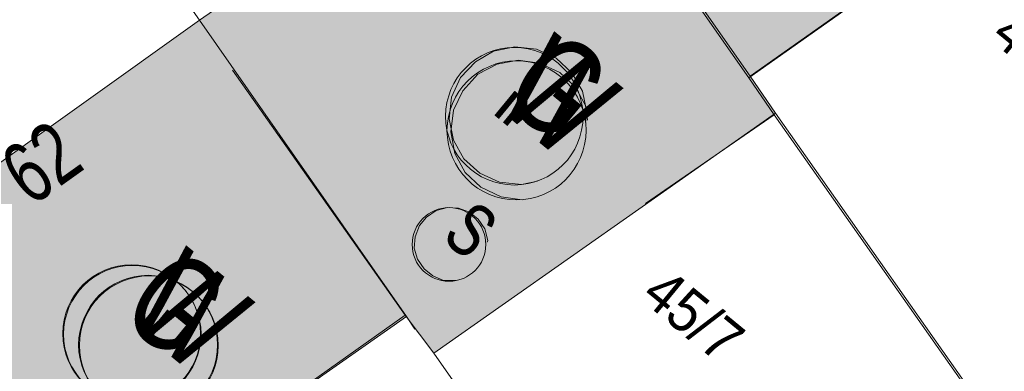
# Model space of a CAD drawing. Header units: metres. Extents: x -740 to 758, y -633 to 854.
# Tile 743 of 1056: x 361 to 387, y -88 to -78. Entities that reach past the tile are written whole.
import ezdxf

# ---------------------------------------------------------------- set-up
doc = ezdxf.new("R2010")
doc.units = ezdxf.units.M
doc.header["$MEASUREMENT"] = 0
for name, color, linetype in [('Gas.LOVION', 7, 'Continuous'), ('Grundkarte.LOVION', 7, 'Continuous'), ('Grundkarte_Text.LOVION', 7, 'Continuous'), ('Strom.LOVION', 7, 'Continuous'), ('Wasser.LOVION', 7, 'Continuous')]:
    doc.layers.add(name, color=color, linetype=linetype)
doc.styles.add('ERSTELLTER_STIL_1', font='arial.ttf')

msp = doc.modelspace()

# ---------------------------------------------------------------- hatches: boundary and pattern name
at = {"layer": 'Grundkarte.LOVION', "linetype": 'Continuous', "lineweight": 18}
for points in [[(374.822, -72.169), (380.249, -79.914), (385.641, -76.106), (386.539, -77.437), (390.043, -74.878), (383.866, -65.817)], [(374.857, -72.127), (380.284, -79.872), (383.38, -77.678), (375.795, -71.444)], [(371.329, -86.136), (371.539, -86.47), (378.75, -77.696), (374.867, -72.135), (372.184, -74.023), (368.564, -76.594), (365.934, -78.417)], [(371.287, -86.101), (372.035, -87.092), (380.94, -80.842), (380.284, -79.872), (374.857, -72.127), (372.175, -74.015), (370.489, -75.214), (366.791, -79.713)], [(369.049, -76.201), (375.573, -81.563), (378.716, -77.738), (374.832, -72.177), (372.15, -74.065)], [(369.424, -76.509), (377.555, -83.192), (380.906, -80.884), (380.249, -79.914), (374.822, -72.169), (372.14, -74.057), (370.481, -75.224)], [(356.817, -84.924), (359.604, -88.937), (360.319, -89.902), (361.255, -91.318), (363.041, -93.862), (366.608, -91.356), (365.742, -90.051), (371.329, -86.136), (365.934, -78.417)], [(366.791, -79.713), (359.395, -88.712), (359.562, -88.903), (360.277, -89.867), (361.245, -91.309), (362.999, -93.828), (366.566, -91.321), (365.732, -90.043), (371.287, -86.101)]]:
    msp.add_hatch(color=9, dxfattribs=at).paths.add_polyline_path(points)

# ---------------------------------------------------------------- linework, layer by layer
at = {"layer": 'Gas.LOVION', "color": 5, "linetype": 'Continuous', "lineweight": 18}
msp.add_lwpolyline([(374.738, -82.61), (374.318, -82.696), (373.75, -82.633), (373.24, -82.402), (372.82, -82.03), (372.55, -81.539), (372.437, -80.988), (372.5, -80.42), (372.731, -79.91), (373.119, -79.503), (373.594, -79.22), (374.145, -79.107), (374.712, -79.17), (375.223, -79.401), (375.63, -79.789), (375.913, -80.264), (376.026, -80.815), (375.993, -81.084)], dxfattribs=at)
for centre, radius in [((374.135, -80.919), 1.791), ((364.161, -86.583), 1.794), ((364.18, -86.598), 1.791)]:
    msp.add_circle(centre, radius, dxfattribs=at)
at = {"layer": 'Grundkarte.LOVION', "color": 8, "linetype": 'Continuous', "lineweight": 18}
for points in [[(374.822, -72.169), (383.866, -65.817), (390.043, -74.878), (386.539, -77.437), (385.641, -76.106), (380.249, -79.914)], [(356.817, -84.924), (365.934, -78.417), (371.329, -86.136), (365.742, -90.051), (366.608, -91.356), (363.041, -93.862), (361.255, -91.318), (360.319, -89.902), (359.604, -88.937)]]:
    msp.add_lwpolyline(points, close=True, dxfattribs=at)
for points in [[(371.539, -86.47), (371.329, -86.136), (365.934, -78.417), (363.084, -74.351), (371.82, -68.177), (363.084, -74.351), (340.13, -90.487), (331.171, -96.801), (319.747, -104.804), (307.942, -113.141), (295.468, -121.897), (283.414, -130.405), (271.301, -138.919), (262.729, -144.959), (254.099, -151.005), (251.473, -152.562), (241.203, -158.768), (218.395, -171.254), (204.114, -179.064), (190.895, -186.238), (189.096, -187.182)], [(395.849, -87.926), (389.212, -92.595), (380.94, -80.842), (380.284, -79.872), (374.857, -72.127), (374.002, -70.94), (374.857, -72.127), (380.284, -79.872), (380.94, -80.842), (389.212, -92.595), (380.28, -98.877), (372.035, -87.092), (371.287, -86.101), (366.791, -79.713)], [(389.178, -92.637), (380.906, -80.884), (380.249, -79.914), (374.822, -72.169), (373.967, -70.982), (374.822, -72.169), (380.249, -79.914), (380.906, -80.884), (389.178, -92.637)], [(383.38, -77.678), (380.284, -79.872), (374.857, -72.127), (375.795, -71.444)], [(371.539, -86.47), (371.329, -86.136), (365.934, -78.417), (368.564, -76.594), (372.184, -74.023), (374.867, -72.135), (378.75, -77.696)], [(370.489, -75.214), (372.175, -74.015), (374.857, -72.127), (380.284, -79.872), (380.94, -80.842), (372.035, -87.092), (371.287, -86.101), (366.791, -79.713)], [(370.481, -75.224), (372.14, -74.057), (374.822, -72.169), (380.249, -79.914), (380.906, -80.884), (377.555, -83.192)], [(353.076, -108.935), (349.091, -103.236), (348.408, -102.298), (342.986, -94.611), (340.13, -90.487), (351.607, -82.419), (358.207, -91.882), (358.89, -92.82), (362.295, -97.718), (358.89, -92.82), (358.207, -91.882), (351.607, -82.419), (363.084, -74.351), (365.934, -78.417), (371.329, -86.136), (371.539, -86.47)], [(366.791, -79.713), (371.287, -86.101), (372.035, -87.092), (380.28, -98.877), (368.777, -106.977), (363.484, -99.396), (362.317, -97.737), (358.848, -92.785), (358.165, -91.847), (357.546, -90.962), (358.165, -91.847), (358.848, -92.785), (362.317, -97.737), (363.484, -99.396), (368.777, -106.977), (357.326, -115.012), (349.049, -103.201), (348.366, -102.263), (349.049, -103.201), (357.326, -115.012)], [(366.791, -79.713), (371.287, -86.101), (365.732, -90.043), (366.566, -91.321), (362.999, -93.828), (361.245, -91.309), (360.277, -89.867), (359.562, -88.903), (359.395, -88.712)]]:
    msp.add_lwpolyline(points, dxfattribs=at)
at = {"layer": 'Strom.LOVION', "color": 1, "linetype": 'Continuous', "lineweight": 18}
msp.add_lwpolyline([(372.612, -85.197), (372.583, -85.2), (372.287, -85.2), (372.009, -85.079), (371.784, -84.894), (371.612, -84.645), (371.525, -84.358), (371.555, -84.059), (371.66, -83.768), (371.844, -83.544), (372.094, -83.371), (372.397, -83.297), (372.679, -83.314), (372.97, -83.419), (373.195, -83.604), (373.367, -83.853), (373.441, -84.156), (373.431, -84.201)], dxfattribs=at)
msp.add_circle((372.433, -84.259), 0.959, dxfattribs=at)
at = {"layer": 'Wasser.LOVION', "color": 94, "linetype": 'Continuous', "lineweight": 18}
msp.add_lwpolyline([(374.342, -83.092), (373.788, -83.014), (373.261, -82.77), (372.854, -82.381), (372.584, -81.89), (372.484, -81.323), (372.547, -80.756), (372.794, -80.259), (373.18, -79.822), (373.687, -79.565), (374.237, -79.453), (374.792, -79.531), (375.318, -79.775), (375.726, -80.164), (375.995, -80.655), (376.046, -81.02)], dxfattribs=at)
for centre, radius in [((374.192, -81.287), 1.812), ((364.591, -86.873), 1.81), ((364.609, -86.888), 1.808)]:
    msp.add_circle(centre, radius, dxfattribs=at)

# ---------------------------------------------------------------- texts
at = {"layer": 'Gas.LOVION', "color": 5, "linetype": 'Continuous', "lineweight": 18, "attachment_point": 7, "style": 'ERSTELLTER_STIL_1'}
for s, insert, char_height, rotation in [('{\\A1;\\W0.71560x;G}', (373.711, -80.505), 2.48985, 320.5841), ('{\\A1;\\W0.71563x;G}', (373.721, -80.513), 2.4898, 320.5847), ('{\\A1;\\W0.71562x;G}', (363.757, -86.163), 2.48983, 320.5838), ('{\\A1;\\W0.71562x;G}', (363.767, -86.171), 2.48983, 320.5838)]:
    msp.add_mtext(s, dxfattribs=dict(at, insert=insert, char_height=char_height, rotation=rotation))
at = {"layer": 'Grundkarte_Text.LOVION', "color": 7, "linetype": 'Continuous', "lineweight": 13, "attachment_point": 7, "style": 'ERSTELLTER_STIL_1'}
for s, insert, char_height, rotation in [('{\\A1;\\W0.89450x;46/7}', (386.495, -78.924), 1.12432, 320.5834), ('{\\A1;\\W0.89451x;II}', (373.542, -80.833), 0.83072, 320.5836), ('{\\A1;\\W0.89449x;II}', (373.584, -80.867), 0.83074, 320.5848), ('{\\A1;\\W0.89451x;45/7}', (377.383, -85.688), 1.12428, 320.5855), ('{\\A1;\\W0.89449x;II}', (364.269, -86.35), 0.83074, 320.5848), ('{\\A1;\\W0.89451x;II}', (364.311, -86.384), 0.83072, 320.5836)]:
    msp.add_mtext(s, dxfattribs=dict(at, insert=insert, char_height=char_height, rotation=rotation))
at = {"layer": 'Grundkarte_Text.LOVION', "color": 8, "linetype": 'Continuous', "lineweight": 18, "insert": (361.554, -83.311), "char_height": 1.60082, "attachment_point": 7, "rotation": 35.5015, "style": 'ERSTELLTER_STIL_1'}
msp.add_mtext('{\\A1;\\W0.71560x;62}', dxfattribs=at)
at = {"layer": 'Strom.LOVION', "color": 1, "linetype": 'Continuous', "lineweight": 18, "attachment_point": 7, "style": 'ERSTELLTER_STIL_1'}
for s, insert, char_height, rotation in [('{\\A1;\\W0.71559x;S}', (372.2, -84.129), 1.3744, 320.5839), ('{\\A1;\\W0.71556x;S}', (372.21, -84.137), 1.37442, 320.5841)]:
    msp.add_mtext(s, dxfattribs=dict(at, insert=insert, char_height=char_height, rotation=rotation))
at = {"layer": 'Wasser.LOVION', "color": 94, "linetype": 'Continuous', "lineweight": 18, "attachment_point": 7, "style": 'ERSTELLTER_STIL_1'}
for s, insert, char_height, rotation in [('{\\A1;\\W0.71563x;W}', (373.585, -80.617), 2.4898, 320.5847), ('{\\A1;\\W0.71561x;W}', (373.595, -80.625), 2.48985, 320.5841), ('{\\A1;\\W0.71561x;W}', (363.992, -86.195), 2.48985, 320.5841), ('{\\A1;\\W0.71561x;W}', (364.002, -86.203), 2.48985, 320.5841)]:
    msp.add_mtext(s, dxfattribs=dict(at, insert=insert, char_height=char_height, rotation=rotation))

doc.saveas('drawing.dxf')
